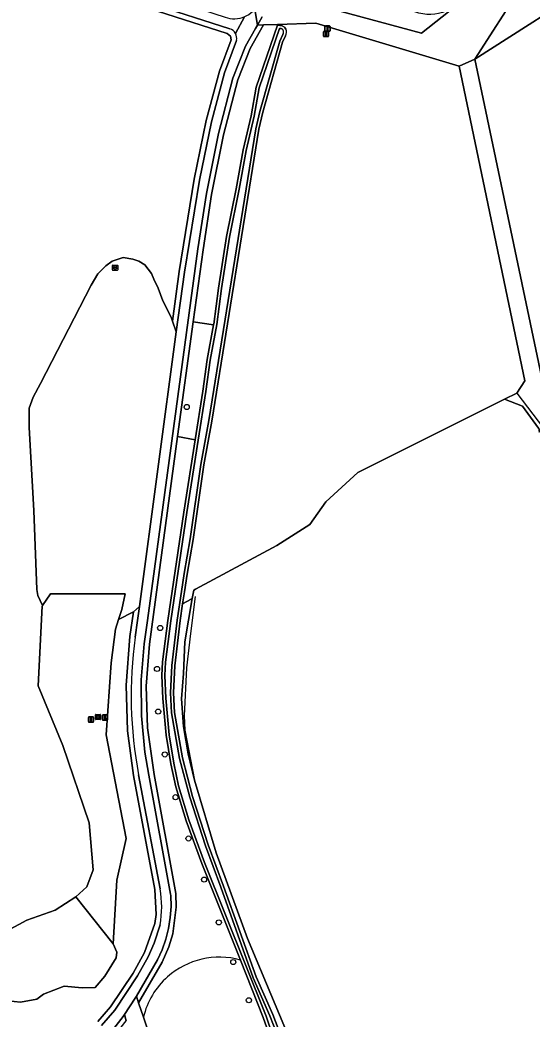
# Model space of a CAD drawing. Extents: x 162026 to 163502, y 387295 to 388169.
# Drawn here: x 163175.3 to 163272.9, y 387424 to 387614.5 of the extents above; entities that cross this region are included whole.
import ezdxf

# ---------------------------------------------------------------- set-up
doc = ezdxf.new("R2010")
doc.units = 0
for name, color, linetype in [('IMGEO_Afsluitpaal', 7, 'Continuous'), ('IMGEO_Boom', 7, 'Continuous'), ('IMGEO_Fietspad_gesloten', 7, 'Continuous'), ('IMGEO_Grasland_agrarisch', 7, 'Continuous'), ('IMGEO_Grasland_overig', 7, 'Continuous'), ('IMGEO_Groenvoorziening', 7, 'Continuous'), ('IMGEO_Hek', 7, 'Continuous'), ('IMGEO_Loofbos', 7, 'Continuous'), ('IMGEO_Oever', 7, 'Continuous'), ('IMGEO_Rioolput', 7, 'Continuous'), ('IMGEO_Waterloop', 7, 'Continuous')]:
    doc.layers.add(name, color=color, linetype=linetype)

msp = doc.modelspace()

# ---------------------------------------------------------------- linework, layer by layer
at = {"layer": 'IMGEO_Afsluitpaal'}
for p, q in [((163233.44, 387612.45), (163233.44, 387613.25)), ((163233.44, 387613.25), (163233.44, 387612.45)), ((163233.54, 387613.35), (163234.33, 387613.35)), ((163234.33, 387613.35), (163233.54, 387613.35)), ((163234.33, 387612.35), (163233.54, 387612.35)), ((163233.54, 387612.35), (163234.33, 387612.35)), ((163234.43, 387613.25), (163234.43, 387612.45)), ((163234.43, 387612.45), (163234.43, 387613.25)), ((163233.16, 387611.42), (163233.16, 387612.22)), ((163233.16, 387612.22), (163233.16, 387611.42)), ((163233.26, 387612.32), (163234.05, 387612.32)), ((163234.05, 387612.32), (163233.26, 387612.32)), ((163234.05, 387611.32), (163233.26, 387611.32)), ((163233.26, 387611.32), (163234.05, 387611.32)), ((163234.15, 387612.22), (163234.15, 387611.42)), ((163234.15, 387611.42), (163234.15, 387612.22)), ((163188.37, 387480.71), (163188.37, 387481.51)), ((163188.37, 387481.51), (163188.37, 387480.71)), ((163188.47, 387481.61), (163189.26, 387481.61)), ((163189.26, 387481.61), (163188.47, 387481.61)), ((163189.36, 387481.51), (163189.36, 387480.71)), ((163189.36, 387480.71), (163189.36, 387481.51)), ((163191.04, 387481.08), (163191.04, 387481.88)), ((163191.04, 387481.88), (163191.04, 387481.08)), ((163191.14, 387481.98), (163191.93, 387481.98)), ((163191.93, 387481.98), (163191.14, 387481.98)), ((163191.93, 387480.98), (163191.14, 387480.98)), ((163191.14, 387480.98), (163191.93, 387480.98)), ((163192.03, 387481.88), (163192.03, 387481.08)), ((163192.03, 387481.08), (163192.03, 387481.88)), ((163189.26, 387480.61), (163188.47, 387480.61)), ((163188.47, 387480.61), (163189.26, 387480.61))]:
    msp.add_line(p, q, dxfattribs=at)
for points in [[(163233.86, 387613.22), (163234.01, 387613.22), (163234.01, 387612.47), (163233.86, 387612.47), (163233.86, 387613.22)], [(163233.58, 387612.2), (163233.73, 387612.2), (163233.73, 387611.45), (163233.58, 387611.45), (163233.58, 387612.2)], [(163188.79, 387481.49), (163188.94, 387481.49), (163188.94, 387480.74), (163188.79, 387480.74), (163188.79, 387481.49)], [(163191.46, 387481.85), (163191.61, 387481.85), (163191.61, 387481.1), (163191.46, 387481.1), (163191.46, 387481.85)]]:
    msp.add_lwpolyline(points, dxfattribs=at)
for centre, start, end in [((163233.54, 387613.25), 90, 180), ((163233.54, 387613.25), 90, 180), ((163233.54, 387612.45), 180, 270), ((163233.54, 387612.45), 180, 270), ((163234.33, 387613.25), 0, 90), ((163234.33, 387613.25), 360, 90), ((163234.33, 387612.45), 270, 0), ((163234.33, 387612.45), 270, 0), ((163233.26, 387612.22), 90, 180), ((163233.26, 387612.22), 90, 180), ((163233.26, 387611.42), 180, 270), ((163233.26, 387611.42), 180, 270), ((163234.05, 387612.22), 0, 90), ((163234.05, 387612.22), 360, 90), ((163234.05, 387611.42), 270, 0), ((163234.05, 387611.42), 270, 0), ((163188.47, 387481.51), 90, 180), ((163188.47, 387481.51), 90, 180), ((163189.26, 387481.51), 0, 90), ((163189.26, 387481.51), 360, 90), ((163191.14, 387481.88), 90, 180), ((163191.14, 387481.88), 90, 180), ((163191.14, 387481.08), 180, 270), ((163191.14, 387481.08), 180, 270), ((163191.93, 387481.88), 0, 90), ((163191.93, 387481.88), 360, 90), ((163191.93, 387481.08), 270, 0), ((163191.93, 387481.08), 270, 0), ((163188.47, 387480.71), 180, 270), ((163188.47, 387480.71), 180, 270), ((163189.26, 387480.71), 270, 0), ((163189.26, 387480.71), 270, 0)]:
    msp.add_arc(centre, 0.1, start, end, dxfattribs=at)
at = {"layer": 'IMGEO_Boom'}
for centre in [(163207.11, 387540.7), (163202.06, 387498.57), (163201.45, 387490.76), (163201.67, 387482.63), (163202.94, 387474.45), (163204.99, 387466.3), (163207.45, 387458.43), (163210.41, 387450.6), (163213.22, 387442.43), (163215.98, 387434.87), (163218.95, 387427.58)]:
    msp.add_circle(centre, 0.489, dxfattribs=at)
at = {"layer": 'IMGEO_Fietspad_gesloten'}
for points in [[(163216.38, 387611.94), (163218.11, 387615.07), (163217.67, 387614.91), (163217.22, 387614.79), (163216.77, 387614.72), (163216.3, 387614.68), (163215.84, 387614.68), (163215.38, 387614.73), (163214.92, 387614.82), (163214.48, 387614.94), (163191.6, 387622.46)], [(163200.26, 387617.62), (163215.32, 387612.8)], [(163213.15, 387592.84), (163215.9, 387603.38), (163218.31, 387609.49), (163220.2, 387612.85), (163220.57, 387613.52), (163220.06, 387616.49), (163219.98, 387616.4), (163219.66, 387616.07), (163219.31, 387615.77), (163218.93, 387615.5), (163218.53, 387615.27), (163218.11, 387615.07), (163216.38, 387611.94)], [(163220.06, 387616.49), (163220.57, 387613.52), (163221.46, 387615.11)], [(163216.57, 387610.59), (163214.3, 387604.44), (163211.81, 387595.07), (163209.53, 387583.95), (163206.66, 387566.39), (163205.13, 387555.05), (163198.08, 387502.66), (163197.72, 387500), (163197.29, 387496.81)], [(163193.2, 387422.22), (163194.98, 387424.48), (163195.23, 387424.85), (163197.3, 387427.97), (163197.52, 387428.35), (163201.57, 387435.3), (163202.44, 387437.23), (163203.14, 387439.22), (163203.65, 387441.27), (163203.98, 387443.36), (163204.12, 387445.47), (163204.07, 387447.58), (163204.05, 387447.84), (163199.9, 387470.5), (163199.14, 387474.92), (163198.49, 387481.79), (163198.44, 387488.69), (163199.02, 387495.57), (163199.62, 387500), (163209.23, 387570.83), (163210.88, 387581.39), (163213.15, 387592.84)], [(163197.94, 387470.58), (163202.03, 387448.82)], [(163202.03, 387441.97), (163200.93, 387438.45), (163199.78, 387435.89), (163197.75, 387432.26), (163193.38, 387425.7), (163190.89, 387422.8)]]:
    msp.add_lwpolyline(points, dxfattribs=at)
for centre, radius, start, end in [((163214.75, 387611.01), 1.88, 29.6127, 72.1874), ((163214.76, 387611.02), 1.87, 346.8151, 29.6354), ((163278.32, 387485.69), 81.79, 172.1835, 190.6464), ((163183.78, 387445.38), 18.57, 349.3989, 10.6679)]:
    msp.add_arc(centre, radius, start, end, dxfattribs=at)
at = {"layer": 'IMGEO_Grasland_agrarisch'}
msp.add_lwpolyline([(163274.14, 387536.64), (163271.09, 387540.84), (163267.69, 387542.22), (163239.7, 387528.23), (163233.61, 387522.59), (163230.59, 387518.3), (163224.25, 387514.32), (163208.78, 387505.97), (163208.44, 387505.78), (163208.17, 387504.22), (163206.76, 387495.92), (163206.48, 387489.91), (163206.1, 387485.05), (163206.5, 387479.77), (163207.41, 387474.56), (163208.61, 387469.54), (163212.74, 387455.7), (163218.66, 387439.36), (163224.76, 387424.84), (163238.6, 387391.98)], dxfattribs=at)
at = {"layer": 'IMGEO_Grasland_overig'}
for points in [[(163158.63, 387627.91), (163158.96, 387626.87), (163169.09, 387625.11), (163177.94, 387623.17), (163183.66, 387621.72), (163193.05, 387619.01), (163199.95, 387616.67), (163214.83, 387611.91), (163215.45, 387611.4), (163215.55, 387610.7), (163213.34, 387604.75), (163210.83, 387595.3), (163208.55, 387584.13), (163205.67, 387566.54), (163204.4, 387557.07), (163205.13, 387555.05), (163206.66, 387566.39), (163209.53, 387583.95), (163211.81, 387595.07), (163214.3, 387604.44), (163216.57, 387610.59)], [(163221.46, 387615.11), (163220.57, 387613.52), (163221.74, 387613.56), (163224.44, 387613.65), (163231.71, 387613.91), (163259, 387605.69), (163262, 387607.05), (163270.85, 387620.83)], [(163172.74, 387440.79), (163176.65, 387442.84), (163182.05, 387444.78), (163185.96, 387447.31), (163188.05, 387449.23), (163189.28, 387452.45), (163188.5, 387461.43), (163183.5, 387476.14), (163178.81, 387487.55), (163179.57, 387502.74), (163179.63, 387502.84), (163178.72, 387504.74), (163178.54, 387505.9), (163177.97, 387520.98), (163177.06, 387536.81), (163177.11, 387540.47), (163177.83, 387542.6), (163179.25, 387545.16), (163188.91, 387563.94), (163190.19, 387566.07), (163191.71, 387567.63), (163192.89, 387568.49), (163195.02, 387569.2), (163196.87, 387568.92), (163197.96, 387568.48), (163199.15, 387567.78), (163200.37, 387566.18), (163200.85, 387565.08), (163201.65, 387563.35), (163202.56, 387560.95), (163204.12, 387557.82), (163204.4, 387557.07), (163205.67, 387566.54), (163208.55, 387584.13), (163210.83, 387595.3), (163213.34, 387604.75), (163215.55, 387610.7), (163215.45, 387611.4), (163214.83, 387611.91), (163199.95, 387616.67)], [(163215.32, 387612.8), (163200.26, 387617.62)], [(163258.5, 387617.24), (163251.83, 387612.01), (163234.16, 387616.77)], [(163304.29, 387421.97), (163304.79, 387430.27), (163300.82, 387430.08), (163299.33, 387441.19), (163297.97, 387451.37), (163295.24, 387466.17), (163294.66, 387470.26), (163293.63, 387477.49), (163292.02, 387488.77), (163287.29, 387515.17), (163286.21, 387521.16), (163285.33, 387526.08), (163284.18, 387532.47), (163283.71, 387535.15), (163282.79, 387540.23), (163284.42, 387541.46), (163283.04, 387541.05), (163280.35, 387545.55), (163274.95, 387545.32), (163262, 387607.05), (163259, 387605.69), (163271.52, 387545.68), (163269.99, 387543.37)], [(163269.99, 387543.37), (163267.69, 387542.22), (163271.09, 387540.84), (163274.14, 387536.64), (163274.29, 387535.9), (163274.71, 387537.18), (163274.87, 387537.75), (163275.07, 387538.28)], [(163238.6, 387391.98), (163224.76, 387424.84), (163218.66, 387439.36), (163212.74, 387455.7), (163208.61, 387469.54), (163207.41, 387474.56), (163206.5, 387479.77), (163206.1, 387485.05), (163206.48, 387489.91), (163206.76, 387495.92), (163208.17, 387504.22), (163207.93, 387504.07), (163206.31, 387503.15), (163205.84, 387500), (163204.82, 387491.37), (163204.58, 387486.19), (163204.81, 387482.43), (163206.31, 387473.81), (163208.23, 387466.44), (163211.2, 387457.21), (163214.15, 387449.37), (163220.32, 387432.08), (163223.5, 387424.86), (163225.58, 387419.53)], [(163197.29, 387496.81), (163197.72, 387500), (163198.08, 387502.66), (163196.94, 387501.64), (163196.29, 387496.92), (163195.55, 387487.65), (163195.8, 387478.98), (163196.95, 387470.42), (163201.03, 387448.7), (163201.28, 387443.93), (163201.05, 387442.21), (163199.05, 387436.7), (163196.89, 387432.77), (163192.58, 387426.31), (163190.18, 387423.52)], [(163190.18, 387423.52), (163192.58, 387426.31), (163196.89, 387432.77), (163199.05, 387436.7), (163201.05, 387442.21), (163201.28, 387443.93), (163201.03, 387448.7), (163196.95, 387470.42), (163195.8, 387478.98), (163195.55, 387487.65), (163196.29, 387496.92), (163196.94, 387501.64), (163194.12, 387500.17), (163193.51, 387498.35), (163192.73, 387491.93), (163191.77, 387478.19), (163195.54, 387458.46), (163193.82, 387450.49), (163193.1, 387438.34), (163193.77, 387436.77), (163193.66, 387435.67), (163191.51, 387432.21), (163189.64, 387429.99), (163187.18, 387429.93), (163183.73, 387430.28), (163179.82, 387428.78), (163178.54, 387427.79), (163175.44, 387427.25), (163170.52, 387427.72)], [(163202.03, 387448.82), (163197.94, 387470.58)], [(163190.89, 387422.8), (163193.38, 387425.7), (163197.75, 387432.26), (163199.78, 387435.89), (163200.93, 387438.45), (163202.03, 387441.97)], [(163199.8, 387421.51), (163198.86, 387424.34), (163197.94, 387427.09), (163197.52, 387428.35), (163197.3, 387427.97), (163195.23, 387424.85), (163195.59, 387423.68)]]:
    msp.add_lwpolyline(points, dxfattribs=at)
for points in [[(163221.74, 387613.56), (163220.57, 387613.52), (163220.2, 387612.85), (163218.31, 387609.49), (163215.9, 387603.38), (163213.15, 387592.84), (163210.88, 387581.39), (163209.23, 387570.83), (163199.62, 387500), (163199.02, 387495.57), (163198.44, 387488.69), (163198.49, 387481.79), (163199.14, 387474.92), (163199.9, 387470.5), (163204.05, 387447.84), (163204.07, 387447.58), (163204.12, 387445.47), (163203.98, 387443.36), (163203.65, 387441.27), (163203.14, 387439.22), (163202.44, 387437.23), (163201.57, 387435.3), (163197.52, 387428.35), (163197.94, 387427.09), (163202.46, 387434.84), (163203.71, 387437.76), (163204.45, 387440.26), (163205.12, 387445.31), (163205.05, 387447.94), (163200.89, 387470.66), (163199.64, 387479.52), (163199.41, 387487.49), (163200.01, 387495.46), (163205.38, 387535.06), (163208.36, 387556.96), (163210.22, 387570.7), (163211.86, 387581.21), (163214.13, 387592.62), (163216.85, 387603.07), (163219.22, 387609.06)], [(163219.22, 387609.06), (163216.85, 387603.07), (163214.13, 387592.62), (163211.86, 387581.21), (163210.22, 387570.7), (163208.36, 387556.96), (163212.23, 387556.35), (163212.26, 387556.51), (163213.15, 387563.37), (163214.68, 387573.18), (163216.53, 387582.33), (163217.86, 387589.71), (163219.38, 387596.24), (163220.35, 387601.68), (163224.38, 387613.48), (163224.44, 387613.65), (163221.74, 387613.56)], [(163205.38, 387535.06), (163208.74, 387534.47), (163210.21, 387543.72), (163211.02, 387549.73), (163212.23, 387556.35), (163208.36, 387556.96)], [(163182.98, 387412.79), (163191.77, 387419.51), (163193.94, 387421.55), (163195.59, 387423.68), (163195.23, 387424.85), (163194.98, 387424.48), (163193.2, 387422.22), (163191.12, 387420.27), (163187.68, 387417.52), (163181.91, 387413.23)]]:
    msp.add_lwpolyline(points, close=True, dxfattribs=at)
for centre, radius, start, end in [((163214.75, 387611.01), 1.88, 29.6127, 72.1874), ((163214.76, 387611.02), 1.87, 346.8151, 29.6354), ((163278.32, 387485.69), 81.79, 172.1835, 190.6464), ((163183.78, 387445.38), 18.57, 349.3989, 10.6679)]:
    msp.add_arc(centre, radius, start, end, dxfattribs=at)
at = {"layer": 'IMGEO_Groenvoorziening'}
for points in [[(163270.85, 387620.83), (163262, 387607.05), (163285.73, 387622.24), (163284.95, 387622.39), (163282.86, 387623.28), (163281.45, 387623.11), (163273.92, 387618.56), (163272.52, 387618.74), (163271.1, 387621.06)], [(163258.5, 387617.24), (163257.92, 387616.84), (163257.26, 387616.47), (163256.56, 387616.15), (163255.85, 387615.9), (163255.11, 387615.72), (163254.36, 387615.6), (163253.6, 387615.55), (163252.84, 387615.57), (163252.08, 387615.65), (163251.33, 387615.8), (163250.61, 387616.02), (163249.9, 387616.3), (163236, 387619.85), (163235.12, 387617.27), (163233.96, 387616.98), (163233.76, 387616.93), (163234.16, 387616.77), (163251.83, 387612.01)], [(163194.12, 387500.17), (163194.76, 387502.08), (163195.39, 387505.07), (163181.15, 387505.07), (163179.63, 387502.84), (163179.57, 387502.74), (163178.81, 387487.55), (163183.5, 387476.14), (163188.5, 387461.43), (163189.28, 387452.45), (163188.05, 387449.23), (163185.96, 387447.31), (163193.1, 387438.34), (163193.82, 387450.49), (163195.54, 387458.46), (163191.77, 387478.19), (163192.73, 387491.93), (163193.51, 387498.35)]]:
    msp.add_lwpolyline(points, close=True, dxfattribs=at)
for points in [[(163217.33, 387435.26), (163209.98, 387453.67), (163206.98, 387461.8), (163205.02, 387468.3), (163204.08, 387472.68), (163203.21, 387478.13), (163202.54, 387485.12), (163202.37, 387489.5), (163202.5, 387492.09), (163203.51, 387500), (163206.55, 387520.66), (163208.74, 387534.47), (163205.38, 387535.06), (163200.01, 387495.46), (163199.41, 387487.49), (163199.64, 387479.52), (163200.89, 387470.66), (163205.05, 387447.94), (163205.12, 387445.31), (163204.45, 387440.26), (163203.71, 387437.76), (163202.46, 387434.84), (163197.94, 387427.09)], [(163241.81, 387371.39), (163241.62, 387372.99), (163240.71, 387376.32), (163236.71, 387389.35), (163235.6, 387391.68), (163234.48, 387394.96), (163232.75, 387398.31), (163231.02, 387402.27), (163225.05, 387416.43), (163223.09, 387420.39), (163221.69, 387424.33), (163217.33, 387435.26)], [(163197.94, 387427.09), (163198.86, 387424.34)], [(163198.86, 387424.34), (163199.8, 387421.51), (163203.59, 387406.16), (163206.24, 387399.72), (163210.59, 387391.01), (163214.95, 387383.43), (163220.44, 387377.37), (163232.1, 387370.18), (163239.08, 387365.83), (163246.57, 387361.63)]]:
    msp.add_lwpolyline(points, dxfattribs=at)
for start, end in [(74.4045, 131.604), (74.4045, 131.604), (131.6066, 166.7743), (131.6066, 166.7743)]:
    msp.add_arc((163213.33, 387420.94), 14.87, start, end, dxfattribs=at)
at = {"layer": 'IMGEO_Hek'}
for points in [[(163269.99, 387543.37), (163275.11, 387536.65), (163281.4, 387500), (163289.58, 387452.31)], [(163208.72, 387504.57), (163207.84, 387497.49), (163207.04, 387490.95), (163206.62, 387481.79), (163206.74, 387479.09), (163208.61, 387469.54), (163212.74, 387455.7), (163218.66, 387439.36), (163224.76, 387424.84), (163238.6, 387391.98), (163241.91, 387383.44), (163243.42, 387378.82), (163247.6, 387367.53)]]:
    msp.add_lwpolyline(points, dxfattribs=at)
at = {"layer": 'IMGEO_Loofbos'}
for points in [[(163280.35, 387545.55), (163277.9, 387548.89), (163276.69, 387562.33), (163280.18, 387566.85), (163302.38, 387585.29), (163310.87, 387592.3), (163287.51, 387621.91), (163285.73, 387622.24), (163262, 387607.05), (163274.95, 387545.32)], [(163205.13, 387555.05), (163204.4, 387557.07), (163204.12, 387557.82), (163202.56, 387560.95), (163201.65, 387563.35), (163200.85, 387565.08), (163200.37, 387566.18), (163199.15, 387567.78), (163197.96, 387568.48), (163196.87, 387568.92), (163195.02, 387569.2), (163192.89, 387568.49), (163191.71, 387567.63), (163190.19, 387566.07), (163188.91, 387563.94), (163179.25, 387545.16), (163177.83, 387542.6), (163177.11, 387540.47), (163177.06, 387536.81), (163177.97, 387520.98), (163178.54, 387505.9), (163178.72, 387504.74), (163179.63, 387502.84), (163181.15, 387505.07), (163195.39, 387505.07), (163194.76, 387502.08), (163194.12, 387500.17), (163196.94, 387501.64), (163198.08, 387502.66)], [(163193.1, 387438.34), (163185.96, 387447.31), (163182.05, 387444.78), (163176.65, 387442.84), (163172.74, 387440.79), (163169.69, 387438.27), (163168.72, 387433.56), (163169.22, 387429.58), (163170.52, 387427.72), (163175.44, 387427.25), (163178.54, 387427.79), (163179.82, 387428.78), (163183.73, 387430.28), (163187.18, 387429.93), (163189.64, 387429.99), (163191.51, 387432.21), (163193.66, 387435.67), (163193.77, 387436.77)]]:
    msp.add_lwpolyline(points, close=True, dxfattribs=at)
for points in [[(163206.31, 387503.15), (163207.93, 387504.07), (163208.17, 387504.22), (163208.44, 387505.78), (163208.78, 387505.97), (163224.25, 387514.32), (163230.59, 387518.3), (163233.61, 387522.59), (163239.7, 387528.23), (163267.69, 387542.22), (163269.99, 387543.37), (163271.52, 387545.68), (163259, 387605.69), (163231.71, 387613.91), (163224.44, 387613.65), (163224.38, 387613.48), (163225.31, 387613.39), (163225.72, 387613.15), (163226.01, 387612.77)], [(163225.92, 387611.46), (163225.38, 387610.26), (163221.62, 387596.93), (163220.83, 387593.65), (163211.88, 387538.02), (163210.38, 387529.66), (163208.33, 387515.46), (163207.17, 387508.84), (163206.66, 387505.47), (163206.31, 387503.15)]]:
    msp.add_lwpolyline(points, dxfattribs=at)
msp.add_arc((163224.84, 387612.2), 1.3, 325.6819, 26.308, dxfattribs=at)
at = {"layer": 'IMGEO_Oever'}
for points in [[(163226.01, 387612.77), (163225.72, 387613.15), (163225.31, 387613.39), (163224.38, 387613.48), (163220.35, 387601.68), (163219.38, 387596.24), (163217.86, 387589.71), (163216.53, 387582.33), (163214.68, 387573.18), (163213.15, 387563.37), (163212.26, 387556.51), (163212.23, 387556.35), (163211.02, 387549.73), (163210.21, 387543.72), (163208.74, 387534.47), (163206.55, 387520.66), (163203.51, 387500), (163202.5, 387492.09), (163202.37, 387489.5), (163202.54, 387485.12), (163203.21, 387478.13), (163204.08, 387472.68), (163205.02, 387468.3), (163206.98, 387461.8), (163209.98, 387453.67), (163217.33, 387435.26), (163221.69, 387424.33), (163223.09, 387420.39)], [(163223.61, 387420.61), (163222.22, 387424.53), (163210.51, 387453.88), (163207.52, 387461.98), (163205.57, 387468.45), (163204.64, 387472.78), (163203.77, 387478.2), (163203.1, 387485.16), (163202.94, 387489.5), (163203.07, 387492.04), (163204.07, 387499.92), (163207.11, 387520.58), (163209.3, 387534.38), (163210.77, 387543.63), (163211.58, 387549.64), (163212.82, 387556.42), (163213.71, 387563.29), (163215.24, 387573.08), (163217.09, 387582.22), (163218.41, 387589.6), (163219.94, 387596.13), (163220.9, 387601.53), (163224.77, 387612.87), (163225.13, 387612.84), (163225.34, 387612.72), (163225.52, 387612.48)], [(163225.43, 387611.75), (163224.84, 387610.46), (163221.07, 387597.07), (163220.27, 387593.76), (163211.32, 387538.12), (163209.82, 387529.75), (163207.77, 387515.55), (163206.61, 387508.93), (163206.1, 387505.55), (163205.27, 387500.08), (163204.25, 387491.42), (163204.02, 387486.19), (163204.24, 387482.36), (163205.76, 387473.69), (163207.69, 387466.28), (163210.67, 387457.02), (163213.62, 387449.17), (163219.79, 387431.87), (163222.97, 387424.64), (163225.06, 387419.31)], [(163210.38, 387529.66), (163211.88, 387538.02), (163220.83, 387593.65), (163221.62, 387596.93), (163225.38, 387610.26), (163225.92, 387611.46)], [(163225.58, 387419.53), (163223.5, 387424.86), (163220.32, 387432.08), (163214.15, 387449.37), (163211.2, 387457.21), (163208.23, 387466.44), (163206.31, 387473.81), (163204.81, 387482.43), (163204.58, 387486.19), (163204.82, 387491.37), (163205.84, 387500), (163206.31, 387503.15), (163206.66, 387505.47), (163207.17, 387508.84), (163208.33, 387515.46), (163210.38, 387529.66)]]:
    msp.add_lwpolyline(points, dxfattribs=at)
for radius, start, end in [(0.737, 322.3575, 22.5659), (1.3, 325.6819, 26.308)]:
    msp.add_arc((163224.84, 387612.2), radius, start, end, dxfattribs=at)
at = {"layer": 'IMGEO_Rioolput'}
for p, q in [((163192.97, 387566.83), (163192.97, 387567.68)), ((163193.04, 387567.76), (163193.9, 387567.76)), ((163193.9, 387566.76), (163193.04, 387566.76)), ((163193.23, 387567.25), (163193.23, 387567.26)), ((163193.27, 387567.3), (163193.67, 387567.3)), ((163193.67, 387567.21), (163193.27, 387567.21)), ((163193.48, 387566.98), (163193.45, 387566.98)), ((163193.46, 387567.54), (163193.48, 387567.54)), ((163193.71, 387567.26), (163193.71, 387567.25)), ((163193.97, 387567.68), (163193.97, 387566.83)), ((163189.7, 387481.16), (163189.7, 387482.02)), ((163189.78, 387482.09), (163190.63, 387482.09)), ((163190.63, 387481.09), (163189.78, 387481.09)), ((163189.96, 387481.58), (163189.96, 387481.6)), ((163190, 387481.63), (163190.4, 387481.63)), ((163190.4, 387481.55), (163190, 387481.55)), ((163190.19, 387481.87), (163190.21, 387481.87)), ((163190.21, 387481.31), (163190.19, 387481.31)), ((163190.44, 387481.6), (163190.44, 387481.58)), ((163190.7, 387482.02), (163190.7, 387481.16))]:
    msp.add_line(p, q, dxfattribs=at)
for points in [[(163192.97, 387566.83), (163192.97, 387567.68)], [(163193.04, 387567.76), (163193.9, 387567.76)], [(163193.9, 387566.76), (163193.04, 387566.76)], [(163193.97, 387567.68), (163193.97, 387566.83)], [(163189.7, 387481.16), (163189.7, 387482.02)], [(163189.78, 387482.09), (163190.63, 387482.09)], [(163190.63, 387481.09), (163189.78, 387481.09)], [(163190.7, 387482.02), (163190.7, 387481.16)]]:
    msp.add_lwpolyline(points, dxfattribs=at)
for centre, radius, start, end in [((163193.05, 387567.68), 0.0765, 91.552, 178.448), ((163193.05, 387567.68), 0.0765, 91.552, 178.448), ((163193.05, 387566.83), 0.0765, 181.552, 268.448), ((163193.05, 387566.83), 0.0765, 181.552, 268.448), ((163193.27, 387567.26), 0.0403, 85.8775, 175.7526), ((163193.26, 387567.25), 0.0366, 178.938, 274.7102), ((163193.67, 387567.26), 0.0386, 1.7309, 96.639), ((163193.67, 387567.26), 0.043, 264.8664, 352.4533), ((163193.89, 387567.68), 0.0765, 1.552, 88.448), ((163193.89, 387567.68), 0.0765, 1.552, 88.448), ((163193.89, 387566.83), 0.0765, 271.552, 358.448), ((163193.89, 387566.83), 0.0765, 271.552, 358.448), ((163189.78, 387482.01), 0.0765, 91.552, 178.448), ((163189.78, 387482.01), 0.0765, 91.552, 178.448), ((163189.78, 387481.17), 0.0765, 181.552, 268.448), ((163189.78, 387481.17), 0.0765, 181.552, 268.448), ((163190, 387481.59), 0.0403, 85.8775, 175.7526), ((163190, 387481.58), 0.0366, 178.938, 274.7102), ((163190.41, 387481.59), 0.0386, 1.7309, 96.639), ((163190.4, 387481.59), 0.043, 264.8664, 352.4533), ((163190.63, 387482.01), 0.0765, 1.552, 88.448), ((163190.63, 387482.01), 0.0765, 1.552, 88.448), ((163190.63, 387481.17), 0.0765, 271.552, 358.448), ((163190.63, 387481.17), 0.0765, 271.552, 358.448)]:
    msp.add_arc(centre, radius, start, end, dxfattribs=at)
for centre, major_axis, ratio, start_param, end_param in [((163193.46, 387567.26), (-0.387, 0.002), 0.722429, 4.712389, 7.853982), ((163193.48, 387567.26), (-0.39, 0.002), 0.717154, 1.570796, 4.712389), ((163190.19, 387481.59), (-0.387, 0.002), 0.722429, 4.712389, 7.853982), ((163190.21, 387481.59), (-0.39, 0.002), 0.717154, 1.570796, 4.712389)]:
    msp.add_ellipse(centre, major_axis=major_axis, ratio=ratio, start_param=start_param, end_param=end_param, dxfattribs=at)
at = {"layer": 'IMGEO_Waterloop'}
for points in [[(163225.52, 387612.48), (163225.34, 387612.72), (163225.13, 387612.84), (163224.77, 387612.87), (163220.9, 387601.53), (163219.94, 387596.13), (163218.41, 387589.6), (163217.09, 387582.22), (163215.24, 387573.08), (163213.71, 387563.29), (163212.82, 387556.42), (163211.58, 387549.64), (163210.77, 387543.63), (163209.3, 387534.38), (163207.11, 387520.58), (163204.07, 387499.92), (163203.07, 387492.04), (163202.94, 387489.5), (163203.1, 387485.16), (163203.77, 387478.2), (163204.64, 387472.78), (163205.57, 387468.45), (163207.52, 387461.98), (163210.51, 387453.88), (163222.22, 387424.53), (163223.61, 387420.61)], [(163225.06, 387419.31), (163222.97, 387424.64), (163219.79, 387431.87), (163213.62, 387449.17), (163210.67, 387457.02), (163207.69, 387466.28), (163205.76, 387473.69), (163204.24, 387482.36), (163204.02, 387486.19), (163204.25, 387491.42), (163205.27, 387500.08), (163206.1, 387505.55), (163206.61, 387508.93), (163207.77, 387515.55), (163209.82, 387529.75), (163211.32, 387538.12), (163220.27, 387593.76), (163221.07, 387597.07), (163224.84, 387610.46), (163225.43, 387611.75)]]:
    msp.add_lwpolyline(points, dxfattribs=at)
msp.add_arc((163224.84, 387612.2), 0.737, 322.3575, 22.5659, dxfattribs=at)

doc.saveas('drawing.dxf')
